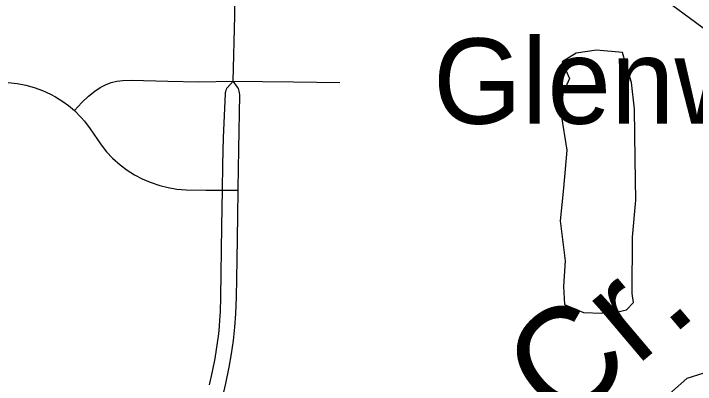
# Model space of a CAD drawing. Extents: x 0 to 34, y 0 to 22.
# Drawn here: x 5.701 to 6.331, y 17.482 to 17.825 of the extents above; entities that cross this region are included whole.
import ezdxf

# ---------------------------------------------------------------- set-up
doc = ezdxf.new("R2010")
doc.units = 0
for name, color, linetype in [('GM_X_City_Street', 7, 'Continuous'), ('GM_X_County_Road', 7, 'Continuous'), ('GM_X_Interstate_Route', 7, 'Continuous'), ('GM_X_Minor_Lake', 7, 'Continuous'), ('GM_X_Minor_River_Text', 7, 'Continuous'), ('GM_X_Unincorporated_Text', 7, 'Continuous')]:
    doc.layers.add(name, color=color, linetype=linetype)

msp = doc.modelspace()

# ---------------------------------------------------------------- linework, layer by layer
at = {"layer": 'GM_X_City_Street'}
msp.add_line((5.89377, 17.66136), (5.90819, 17.6612), dxfattribs=at)
for points in [[(5.69575, 17.76095), (5.70386, 17.76006), (5.71187, 17.7585), (5.71971, 17.75627), (5.72736, 17.75343), (5.73474, 17.74999), (5.73938, 17.74762), (5.7462, 17.74336), (5.75139, 17.73966), (5.75707, 17.73512)], [(5.75707, 17.73512), (5.76376, 17.74243), (5.76994, 17.74826), (5.77564, 17.75294), (5.78074, 17.75632), (5.78561, 17.75884), (5.79074, 17.76075), (5.79606, 17.76205), (5.80152, 17.76272), (5.80952, 17.76291), (5.84307, 17.76208), (5.87169, 17.76151), (5.90347, 17.76212)], [(5.90347, 17.76212), (5.93076, 17.76192), (5.95919, 17.76152), (6.00221, 17.7608)], [(5.75707, 17.73512), (5.76267, 17.72885), (5.76617, 17.72499), (5.77137, 17.71803), (5.7815, 17.70311), (5.78655, 17.69681), (5.79214, 17.69097), (5.79909, 17.68476), (5.80554, 17.67988), (5.81236, 17.67556), (5.81952, 17.6718), (5.82695, 17.66863), (5.83579, 17.66565), (5.84361, 17.66363), (5.85157, 17.6623), (5.86025, 17.66159), (5.87828, 17.66142), (5.882, 17.6614), (5.89377, 17.66136)]]:
    msp.add_lwpolyline(points, dxfattribs=at)
at = {"layer": 'GM_X_County_Road'}
for points in [[(5.90347, 17.76212), (5.90516, 17.82245), (5.90498, 17.87494)], [(5.88174, 17.48126), (5.88446, 17.49342), (5.88678, 17.50566), (5.88912, 17.5199), (5.89037, 17.52829), (5.89094, 17.53522), (5.89132, 17.54148), (5.8917, 17.54871), (5.89227, 17.5622), (5.89321, 17.62771), (5.89377, 17.66136), (5.89415, 17.68475), (5.89462, 17.70999), (5.89644, 17.75026), (5.89658, 17.75164), (5.8968, 17.7527), (5.89706, 17.7537), (5.89738, 17.75456), (5.89783, 17.75563), (5.89831, 17.7564), (5.90347, 17.76212)], [(5.90819, 17.6612), (5.90823, 17.66327), (5.90879, 17.69895), (5.90973, 17.7494), (5.90955, 17.75133), (5.90923, 17.75287), (5.90885, 17.75409), (5.90846, 17.75518), (5.9077, 17.75672), (5.90347, 17.76212)], [(5.88542, 17.44205), (5.88701, 17.44659), (5.89068, 17.45843), (5.89396, 17.47039), (5.89687, 17.48244), (5.89994, 17.49762), (5.90205, 17.50984), (5.90379, 17.52212), (5.90511, 17.53444), (5.90598, 17.5468), (5.90654, 17.56229), (5.90724, 17.59682), (5.90772, 17.63726), (5.90819, 17.6612)]]:
    msp.add_lwpolyline(points, dxfattribs=at)
at = {"layer": 'GM_X_Interstate_Route'}
msp.add_lwpolyline([(6.25453, 17.87444), (6.26007, 17.87016), (6.27438, 17.85912), (6.29818, 17.84111), (6.33647, 17.81235), (6.36655, 17.78921), (6.41075, 17.75487), (6.44047, 17.73232), (6.47416, 17.70674), (6.49211, 17.69302), (6.51714, 17.67387), (6.54364, 17.65325), (6.58501, 17.62135), (6.60564, 17.60532), (6.62577, 17.58967), (6.63954, 17.57901), (6.6644, 17.56004)], dxfattribs=at)
at = {"layer": 'GM_X_Minor_Lake'}
msp.add_line((6.27217, 17.5658), (6.27247, 17.6178), dxfattribs=at)
for points in [[(6.27247, 17.6178), (6.27555, 17.65193), (6.2749, 17.6899), (6.27437, 17.73621), (6.27166, 17.76092), (6.26623, 17.77883), (6.26333, 17.78873), (6.23919, 17.79094), (6.22064, 17.78813), (6.20769, 17.77994), (6.21429, 17.76468), (6.20807, 17.75071), (6.20668, 17.73099), (6.21193, 17.69828), (6.20883, 17.66301), (6.2058, 17.63306), (6.21023, 17.59581), (6.20879, 17.57229), (6.20971, 17.55558), (6.22737, 17.54814), (6.24436, 17.54755), (6.25494, 17.5478), (6.26707, 17.55068), (6.27358, 17.55743), (6.27217, 17.5658)], [(6.29275, 17.43269), (6.31372, 17.44799), (6.3259, 17.45543), (6.33922, 17.46247), (6.34657, 17.47604), (6.34376, 17.49202), (6.33847, 17.49209), (6.32291, 17.48697), (6.30954, 17.47537), (6.29119, 17.45852), (6.27854, 17.44425), (6.26707, 17.43377), (6.24432, 17.42684), (6.23025, 17.4198), (6.21498, 17.40747), (6.20348, 17.39471), (6.20596, 17.38177), (6.21841, 17.38086), (6.22904, 17.3849), (6.24012, 17.39463), (6.25197, 17.40511), (6.26568, 17.41405)]]:
    msp.add_lwpolyline(points, dxfattribs=at)

# ---------------------------------------------------------------- texts
at = {"layer": 'GM_X_Minor_River_Text'}
msp.add_text('Cr.', height=0.094763, rotation=40.20652, dxfattribs=at).set_placement((6.20594, 17.43871))
at = {"layer": 'GM_X_Unincorporated_Text'}
msp.add_text('Glenwood', height=0.078977, rotation=0.00001, dxfattribs=at).set_placement((6.08832, 17.72269))

doc.saveas('drawing.dxf')
